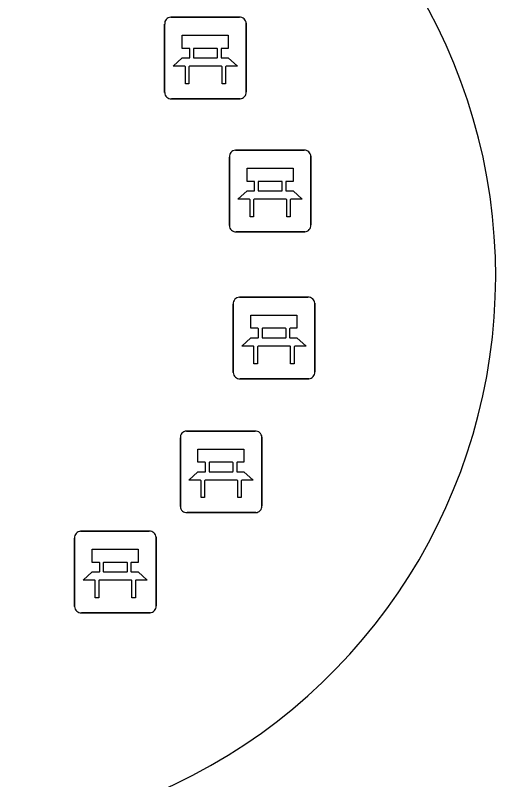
# Model space of a CAD drawing. Extents: x 158455 to 159797, y 387218 to 388672.
# Drawn here: x 159188.84 to 159194.73, y 387486.08 to 387495.44 of the extents above; entities that cross this region are included whole.
import ezdxf

# ---------------------------------------------------------------- set-up
doc = ezdxf.new("R2010")
doc.units = 0
for name, color, linetype in [('IMGEO_Bank', 7, 'Continuous'), ('IMGEO_Groenvoorziening', 7, 'Continuous'), ('IMGEO_Voetpad_open', 7, 'Continuous')]:
    doc.layers.add(name, color=color, linetype=linetype)

msp = doc.modelspace()

# ---------------------------------------------------------------- linework, layer by layer
at = {"layer": 'IMGEO_Bank'}
for p, q in [((159190.7449, 387495.4205), (159191.5858, 387495.4205)), ((159191.5858, 387495.4205), (159190.7449, 387495.4205)), ((159190.6705, 387494.4959), (159190.6705, 387495.3368)), ((159190.6705, 387495.3368), (159190.6705, 387494.4959)), ((159191.6695, 387495.3461), (159191.6695, 387494.5052)), ((159191.6695, 387494.5052), (159191.6695, 387495.3461)), ((159190.9791, 387494.9274), (159190.9791, 387495.0326)), ((159191.0227, 387495.0326), (159191.0227, 387494.9274)), ((159191.311, 387495.039), (159191.029, 387495.039)), ((159191.3173, 387494.9274), (159191.3173, 387495.0326)), ((159191.3609, 387495.0326), (159191.3609, 387494.9274)), ((159191.029, 387494.921), (159191.311, 387494.921)), ((159191.3668, 387494.8187), (159190.9737, 387494.8187)), ((159191.5951, 387494.4215), (159190.7542, 387494.4215)), ((159190.7542, 387494.4215), (159191.5951, 387494.4215)), ((159191.4635, 387492.8659), (159191.4635, 387493.7068)), ((159191.4635, 387493.7068), (159191.4635, 387492.8659)), ((159191.5379, 387493.7905), (159192.3788, 387493.7905)), ((159192.3788, 387493.7905), (159191.5379, 387493.7905)), ((159192.4625, 387493.7161), (159192.4625, 387492.8752)), ((159192.4625, 387492.8752), (159192.4625, 387493.7161)), ((159191.7721, 387493.2974), (159191.7721, 387493.4026)), ((159191.8157, 387493.4026), (159191.8157, 387493.2974)), ((159192.104, 387493.409), (159191.822, 387493.409)), ((159192.1103, 387493.2974), (159192.1103, 387493.4026)), ((159192.1539, 387493.4026), (159192.1539, 387493.2974)), ((159191.822, 387493.291), (159192.104, 387493.291)), ((159192.1598, 387493.1887), (159191.7667, 387493.1887)), ((159192.3881, 387492.7915), (159191.5472, 387492.7915)), ((159191.5472, 387492.7915), (159192.3881, 387492.7915)), ((159191.5859, 387491.9895), (159192.4268, 387491.9895)), ((159192.4268, 387491.9895), (159191.5859, 387491.9895)), ((159191.5115, 387491.0649), (159191.5115, 387491.9058)), ((159191.5115, 387491.9058), (159191.5115, 387491.0649)), ((159192.5105, 387491.9151), (159192.5105, 387491.0742)), ((159192.5105, 387491.0742), (159192.5105, 387491.9151)), ((159191.8201, 387491.4964), (159191.8201, 387491.6016)), ((159191.8637, 387491.6016), (159191.8637, 387491.4964)), ((159192.152, 387491.608), (159191.87, 387491.608)), ((159192.1583, 387491.4964), (159192.1583, 387491.6016)), ((159192.2019, 387491.6016), (159192.2019, 387491.4964)), ((159191.87, 387491.49), (159192.152, 387491.49)), ((159192.2078, 387491.3877), (159191.8147, 387491.3877)), ((159192.4361, 387490.9905), (159191.5952, 387490.9905)), ((159191.5952, 387490.9905), (159192.4361, 387490.9905)), ((159190.9369, 387490.3485), (159191.7778, 387490.3485)), ((159191.7778, 387490.3485), (159190.9369, 387490.3485)), ((159190.8625, 387489.4239), (159190.8625, 387490.2648)), ((159190.8625, 387490.2648), (159190.8625, 387489.4239)), ((159191.8615, 387490.2741), (159191.8615, 387489.4332)), ((159191.8615, 387489.4332), (159191.8615, 387490.2741)), ((159191.1711, 387489.8554), (159191.1711, 387489.9606)), ((159191.2147, 387489.9606), (159191.2147, 387489.8554)), ((159191.503, 387489.967), (159191.221, 387489.967)), ((159191.5093, 387489.8554), (159191.5093, 387489.9606)), ((159191.5529, 387489.9606), (159191.5529, 387489.8554)), ((159191.221, 387489.849), (159191.503, 387489.849)), ((159191.5588, 387489.7467), (159191.1657, 387489.7467)), ((159191.7871, 387489.3495), (159190.9462, 387489.3495)), ((159190.9462, 387489.3495), (159191.7871, 387489.3495)), ((159189.6409, 387489.1215), (159190.4818, 387489.1215)), ((159190.4818, 387489.1215), (159189.6409, 387489.1215)), ((159189.5665, 387488.1969), (159189.5665, 387489.0378)), ((159189.5665, 387489.0378), (159189.5665, 387488.1969)), ((159190.5655, 387489.0471), (159190.5655, 387488.2062)), ((159190.5655, 387488.2062), (159190.5655, 387489.0471)), ((159190.207, 387488.74), (159189.925, 387488.74)), ((159189.8751, 387488.6284), (159189.8751, 387488.7336)), ((159189.9187, 387488.7336), (159189.9187, 387488.6284)), ((159190.2133, 387488.6284), (159190.2133, 387488.7336)), ((159190.2569, 387488.7336), (159190.2569, 387488.6284)), ((159189.925, 387488.622), (159190.207, 387488.622)), ((159190.2628, 387488.5197), (159189.8697, 387488.5197)), ((159190.4911, 387488.1225), (159189.6502, 387488.1225)), ((159189.6502, 387488.1225), (159190.4911, 387488.1225))]:
    msp.add_line(p, q, dxfattribs=at)
for points in [[(159190.9727, 387495.039), (159190.8866, 387495.039), (159190.8866, 387495.2), (159191.4505, 387495.2), (159191.4505, 387495.039), (159191.3673, 387495.039)], [(159190.9174, 387494.8187), (159190.775, 387494.8187), (159190.8866, 387494.921), (159190.9727, 387494.921)], [(159191.3673, 387494.921), (159191.4505, 387494.921), (159191.5621, 387494.8187), (159191.4231, 387494.8187)], [(159190.9674, 387494.8123), (159190.9674, 387494.6048), (159190.9238, 387494.6048), (159190.9238, 387494.8123)], [(159191.4167, 387494.8123), (159191.4167, 387494.6048), (159191.3731, 387494.6048), (159191.3731, 387494.8123)], [(159191.7657, 387493.409), (159191.6796, 387493.409), (159191.6796, 387493.57), (159192.2435, 387493.57), (159192.2435, 387493.409), (159192.1603, 387493.409)], [(159191.7104, 387493.1887), (159191.568, 387493.1887), (159191.6796, 387493.291), (159191.7657, 387493.291)], [(159192.1603, 387493.291), (159192.2435, 387493.291), (159192.3551, 387493.1887), (159192.2161, 387493.1887)], [(159191.7604, 387493.1823), (159191.7604, 387492.9748), (159191.7168, 387492.9748), (159191.7168, 387493.1823)], [(159192.2097, 387493.1823), (159192.2097, 387492.9748), (159192.1661, 387492.9748), (159192.1661, 387493.1823)], [(159191.8137, 387491.608), (159191.7276, 387491.608), (159191.7276, 387491.769), (159192.2915, 387491.769), (159192.2915, 387491.608), (159192.2083, 387491.608)], [(159191.7584, 387491.3877), (159191.616, 387491.3877), (159191.7276, 387491.49), (159191.8137, 387491.49)], [(159192.2083, 387491.49), (159192.2915, 387491.49), (159192.4031, 387491.3877), (159192.2641, 387491.3877)], [(159191.8084, 387491.3813), (159191.8084, 387491.1738), (159191.7648, 387491.1738), (159191.7648, 387491.3813)], [(159192.2577, 387491.3813), (159192.2577, 387491.1738), (159192.2141, 387491.1738), (159192.2141, 387491.3813)], [(159191.1647, 387489.967), (159191.0786, 387489.967), (159191.0786, 387490.128), (159191.6425, 387490.128), (159191.6425, 387489.967), (159191.5593, 387489.967)], [(159191.1094, 387489.7467), (159190.967, 387489.7467), (159191.0786, 387489.849), (159191.1647, 387489.849)], [(159191.5593, 387489.849), (159191.6425, 387489.849), (159191.7541, 387489.7467), (159191.6151, 387489.7467)], [(159191.1594, 387489.7403), (159191.1594, 387489.5328), (159191.1158, 387489.5328), (159191.1158, 387489.7403)], [(159191.6087, 387489.7403), (159191.6087, 387489.5328), (159191.5651, 387489.5328), (159191.5651, 387489.7403)], [(159189.8687, 387488.74), (159189.7826, 387488.74), (159189.7826, 387488.901), (159190.3465, 387488.901), (159190.3465, 387488.74), (159190.2633, 387488.74)], [(159189.8134, 387488.5197), (159189.671, 387488.5197), (159189.7826, 387488.622), (159189.8687, 387488.622)], [(159190.2633, 387488.622), (159190.3465, 387488.622), (159190.4581, 387488.5197), (159190.3191, 387488.5197)], [(159189.8634, 387488.5133), (159189.8634, 387488.3058), (159189.8198, 387488.3058), (159189.8198, 387488.5133)], [(159190.3127, 387488.5133), (159190.3127, 387488.3058), (159190.2691, 387488.3058), (159190.2691, 387488.5133)]]:
    msp.add_lwpolyline(points, dxfattribs=at)
for centre, radius, start, end in [((159190.7482, 387495.3426), 0.0779, 92.4484, 184.28452), ((159190.7482, 387495.3426), 0.0779, 92.4484, 184.28452), ((159191.5916, 387495.3428), 0.0779, 2.4484, 94.28452), ((159191.5916, 387495.3428), 0.0779, 2.4484, 94.28452), ((159190.9724, 387495.0323), 0.00671, 2.89567, 87.10433), ((159191.0294, 387495.0323), 0.00671, 92.89567, 177.10433), ((159191.3106, 387495.0323), 0.00671, 2.89567, 87.10433), ((159191.3676, 387495.0323), 0.00671, 92.89567, 177.10433), ((159190.9724, 387494.9277), 0.00671, 272.89567, 357.10433), ((159191.0294, 387494.9277), 0.00671, 182.89567, 267.10433), ((159191.3106, 387494.9277), 0.00671, 272.89567, 357.10433), ((159191.3676, 387494.9277), 0.00671, 182.89567, 267.10433), ((159190.9171, 387494.812), 0.00671, 2.89567, 87.10433), ((159190.9741, 387494.812), 0.00671, 92.89567, 177.10433), ((159191.3664, 387494.812), 0.00671, 2.89567, 87.10433), ((159191.4234, 387494.812), 0.00671, 92.89567, 177.10433), ((159190.7484, 387494.4992), 0.0779, 182.4484, 274.28452), ((159190.7484, 387494.4992), 0.0779, 182.4484, 274.28452), ((159191.5918, 387494.4994), 0.0779, 272.4484, 4.28452), ((159191.5918, 387494.4994), 0.0779, 272.4484, 4.28452), ((159191.5412, 387493.7126), 0.0779, 92.4484, 184.28452), ((159191.5412, 387493.7126), 0.0779, 92.4484, 184.28452), ((159192.3846, 387493.7128), 0.0779, 2.4484, 94.28452), ((159192.3846, 387493.7128), 0.0779, 2.4484, 94.28452), ((159191.7654, 387493.4023), 0.00671, 2.89567, 87.10433), ((159191.8224, 387493.4023), 0.00671, 92.89567, 177.10433), ((159192.1036, 387493.4023), 0.00671, 2.89567, 87.10433), ((159192.1606, 387493.4023), 0.00671, 92.89567, 177.10433), ((159191.7654, 387493.2977), 0.00671, 272.89567, 357.10433), ((159191.8224, 387493.2977), 0.00671, 182.89567, 267.10433), ((159192.1036, 387493.2977), 0.00671, 272.89567, 357.10433), ((159192.1606, 387493.2977), 0.00671, 182.89567, 267.10433), ((159191.7101, 387493.182), 0.00671, 2.89567, 87.10433), ((159191.7671, 387493.182), 0.00671, 92.89567, 177.10433), ((159192.1594, 387493.182), 0.00671, 2.89567, 87.10433), ((159192.2164, 387493.182), 0.00671, 92.89567, 177.10433), ((159191.5414, 387492.8692), 0.0779, 182.4484, 274.28452), ((159191.5414, 387492.8692), 0.0779, 182.4484, 274.28452), ((159192.3848, 387492.8694), 0.0779, 272.4484, 4.28452), ((159192.3848, 387492.8694), 0.0779, 272.4484, 4.28452), ((159191.5892, 387491.9116), 0.0779, 92.4484, 184.28452), ((159191.5892, 387491.9116), 0.0779, 92.4484, 184.28452), ((159192.4326, 387491.9118), 0.0779, 2.4484, 94.28452), ((159192.4326, 387491.9118), 0.0779, 2.4484, 94.28452), ((159191.8134, 387491.6013), 0.00671, 2.89567, 87.10433), ((159191.8704, 387491.6013), 0.00671, 92.89567, 177.10433), ((159192.1516, 387491.6013), 0.00671, 2.89567, 87.10433), ((159192.2086, 387491.6013), 0.00671, 92.89567, 177.10433), ((159191.8134, 387491.4967), 0.00671, 272.89567, 357.10433), ((159191.8704, 387491.4967), 0.00671, 182.89567, 267.10433), ((159192.1516, 387491.4967), 0.00671, 272.89567, 357.10433), ((159192.2086, 387491.4967), 0.00671, 182.89567, 267.10433), ((159191.7581, 387491.381), 0.00671, 2.89567, 87.10433), ((159191.8151, 387491.381), 0.00671, 92.89567, 177.10433), ((159192.2074, 387491.381), 0.00671, 2.89567, 87.10433), ((159192.2644, 387491.381), 0.00671, 92.89567, 177.10433), ((159191.5894, 387491.0682), 0.0779, 182.4484, 274.28452), ((159191.5894, 387491.0682), 0.0779, 182.4484, 274.28452), ((159192.4328, 387491.0684), 0.0779, 272.4484, 4.28452), ((159192.4328, 387491.0684), 0.0779, 272.4484, 4.28452), ((159190.9402, 387490.2706), 0.0779, 92.4484, 184.28452), ((159190.9402, 387490.2706), 0.0779, 92.4484, 184.28452), ((159191.7836, 387490.2708), 0.0779, 2.4484, 94.28452), ((159191.7836, 387490.2708), 0.0779, 2.4484, 94.28452), ((159191.1644, 387489.9603), 0.00671, 2.89567, 87.10433), ((159191.2214, 387489.9603), 0.00671, 92.89567, 177.10433), ((159191.5026, 387489.9603), 0.00671, 2.89567, 87.10433), ((159191.5596, 387489.9603), 0.00671, 92.89567, 177.10433), ((159191.1644, 387489.8557), 0.00671, 272.89567, 357.10433), ((159191.2214, 387489.8557), 0.00671, 182.89567, 267.10433), ((159191.5026, 387489.8557), 0.00671, 272.89567, 357.10433), ((159191.5596, 387489.8557), 0.00671, 182.89567, 267.10433), ((159191.1091, 387489.74), 0.00671, 2.89567, 87.10433), ((159191.1661, 387489.74), 0.00671, 92.89567, 177.10433), ((159191.5584, 387489.74), 0.00671, 2.89567, 87.10433), ((159191.6154, 387489.74), 0.00671, 92.89567, 177.10433), ((159190.9404, 387489.4272), 0.0779, 182.4484, 274.28452), ((159190.9404, 387489.4272), 0.0779, 182.4484, 274.28452), ((159191.7838, 387489.4274), 0.0779, 272.4484, 4.28452), ((159191.7838, 387489.4274), 0.0779, 272.4484, 4.28452), ((159189.6442, 387489.0436), 0.0779, 92.4484, 184.28452), ((159189.6442, 387489.0436), 0.0779, 92.4484, 184.28452), ((159190.4876, 387489.0438), 0.0779, 2.4484, 94.28452), ((159190.4876, 387489.0438), 0.0779, 2.4484, 94.28452), ((159189.8684, 387488.7333), 0.00671, 2.89567, 87.10433), ((159189.9254, 387488.7333), 0.00671, 92.89567, 177.10433), ((159190.2066, 387488.7333), 0.00671, 2.89567, 87.10433), ((159190.2636, 387488.7333), 0.00671, 92.89567, 177.10433), ((159189.8684, 387488.6287), 0.00671, 272.89567, 357.10433), ((159189.9254, 387488.6287), 0.00671, 182.89567, 267.10433), ((159190.2066, 387488.6287), 0.00671, 272.89567, 357.10433), ((159190.2636, 387488.6287), 0.00671, 182.89567, 267.10433), ((159189.8131, 387488.513), 0.00671, 2.89567, 87.10433), ((159189.8701, 387488.513), 0.00671, 92.89567, 177.10433), ((159190.2624, 387488.513), 0.00671, 2.89567, 87.10433), ((159190.3194, 387488.513), 0.00671, 92.89567, 177.10433), ((159189.6444, 387488.2002), 0.0779, 182.4484, 274.28452), ((159189.6444, 387488.2002), 0.0779, 182.4484, 274.28452), ((159190.4878, 387488.2004), 0.0779, 272.4484, 4.28452), ((159190.4878, 387488.2004), 0.0779, 272.4484, 4.28452)]:
    msp.add_arc(centre, radius, start, end, dxfattribs=at)
at = {"layer": 'IMGEO_Groenvoorziening'}
for centre, radius, start, end in [((159187.8338, 387492.2468), 6.8933, 297.49253, 66.45036), ((159187.8033, 387492.2336), 6.8957, 168.58771, 297.76816)]:
    msp.add_arc(centre, radius, start, end, dxfattribs=at)
at = {"layer": 'IMGEO_Voetpad_open'}
for centre, radius, start, end in [((159187.8338, 387492.2468), 6.8933, 297.49253, 66.45036), ((159187.8033, 387492.2336), 6.8957, 168.58771, 297.76816)]:
    msp.add_arc(centre, radius, start, end, dxfattribs=at)

doc.saveas('drawing.dxf')
